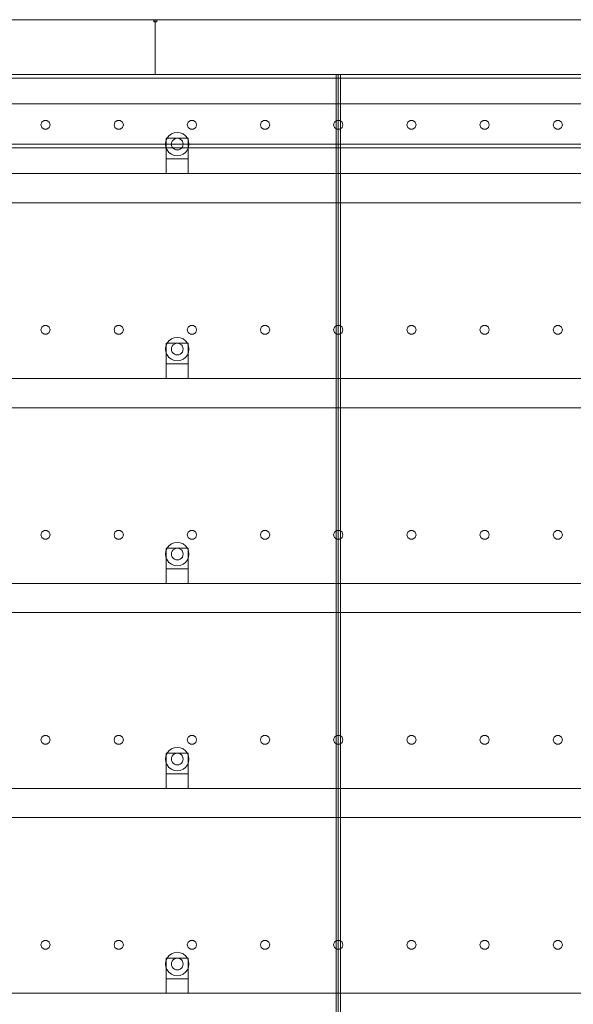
# Model space of a CAD drawing. Header units: millimetres. Extents: x -2233 to 61924, y -68080 to 6847.
# Tile 997 of 1056: x 47026 to 47782, y 1655 to 3000. Entities that reach past the tile are written whole.
import ezdxf

# ---------------------------------------------------------------- set-up
doc = ezdxf.new("R2010")
doc.units = ezdxf.units.MM
doc.layers.add('lateral_secador', color=7, linetype='Continuous', lineweight=0)

msp = doc.modelspace()

# ---------------------------------------------------------------- linework, layer by layer
at = {"layer": 'lateral_secador'}
for p, q in [((46211.134, 3000), (47211.134, 3000)), ((47209.134, 3000), (47213.134, 3000)), ((47209.134, 3000), (47209.134, 2997)), ((47211.134, 2925), (47211.134, 3000)), ((47211.134, 3000), (48211.134, 3000)), ((47213.134, 2997), (47213.134, 3000)), ((47209.134, 2997), (47213.134, 2997)), ((40461.134, 2925), (60461.134, 2925)), ((40461.134, 2920), (60461.134, 2920)), ((46211.134, 2925), (47211.134, 2925)), ((46886.134, 2925), (47461.134, 2925)), ((47211.134, 2925), (48211.134, 2925)), ((47458.134, 2925), (47464.134, 2925)), ((47458.134, 2925), (47458.134, 60)), ((47461.134, 0), (47461.134, 2925)), ((47461.134, 2925), (48461.134, 2925)), ((47464.134, 60), (47464.134, 2925)), ((40461.134, 2885), (60461.134, 2885)), ((47055.997, 2860.082), (47054.784, 2856.35)), ((47054.784, 2856.35), (47055.997, 2852.618)), ((47059.172, 2862.389), (47055.997, 2860.082)), ((47055.997, 2852.618), (47059.172, 2850.311)), ((47063.096, 2862.389), (47059.172, 2862.389)), ((47066.271, 2860.082), (47063.096, 2862.389)), ((47063.096, 2850.311), (47066.271, 2852.618)), ((47067.484, 2856.35), (47066.271, 2860.082)), ((47066.271, 2852.618), (47067.484, 2856.35)), ((47155.997, 2860.082), (47154.784, 2856.35)), ((47154.784, 2856.35), (47155.997, 2852.618)), ((47159.172, 2862.389), (47155.997, 2860.082)), ((47155.997, 2852.618), (47159.172, 2850.311)), ((47163.096, 2862.389), (47159.172, 2862.389)), ((47166.271, 2860.082), (47163.096, 2862.389)), ((47163.096, 2850.311), (47166.271, 2852.618)), ((47167.484, 2856.35), (47166.271, 2860.082)), ((47166.271, 2852.618), (47167.484, 2856.35)), ((47255.997, 2860.082), (47254.784, 2856.35)), ((47254.784, 2856.35), (47255.997, 2852.618)), ((47259.172, 2862.389), (47255.997, 2860.082)), ((47255.997, 2852.618), (47259.172, 2850.311)), ((47263.096, 2862.389), (47259.172, 2862.389)), ((47266.271, 2860.082), (47263.096, 2862.389)), ((47263.096, 2850.311), (47266.271, 2852.618)), ((47267.484, 2856.35), (47266.271, 2860.082)), ((47266.271, 2852.618), (47267.484, 2856.35)), ((47355.997, 2860.082), (47354.784, 2856.35)), ((47354.784, 2856.35), (47355.997, 2852.618)), ((47359.172, 2862.389), (47355.997, 2860.082)), ((47355.997, 2852.618), (47359.172, 2850.311)), ((47363.096, 2862.389), (47359.172, 2862.389)), ((47366.271, 2860.082), (47363.096, 2862.389)), ((47363.096, 2850.311), (47366.271, 2852.618)), ((47367.484, 2856.35), (47366.271, 2860.082)), ((47366.271, 2852.618), (47367.484, 2856.35)), ((47455.997, 2860.082), (47454.784, 2856.35)), ((47454.784, 2856.35), (47455.997, 2852.618)), ((47459.172, 2862.389), (47455.997, 2860.082)), ((47455.997, 2852.618), (47459.172, 2850.311)), ((47463.096, 2862.389), (47459.172, 2862.389)), ((47466.271, 2860.082), (47463.096, 2862.389)), ((47463.096, 2850.311), (47466.271, 2852.618)), ((47467.484, 2856.35), (47466.271, 2860.082)), ((47466.271, 2852.618), (47467.484, 2856.35)), ((47555.997, 2860.082), (47554.784, 2856.35)), ((47554.784, 2856.35), (47555.997, 2852.618)), ((47559.172, 2862.389), (47555.997, 2860.082)), ((47555.997, 2852.618), (47559.172, 2850.311)), ((47563.096, 2862.389), (47559.172, 2862.389)), ((47566.271, 2860.082), (47563.096, 2862.389)), ((47563.096, 2850.311), (47566.271, 2852.618)), ((47567.484, 2856.35), (47566.271, 2860.082)), ((47566.271, 2852.618), (47567.484, 2856.35)), ((47655.997, 2860.082), (47654.784, 2856.35)), ((47654.784, 2856.35), (47655.997, 2852.618)), ((47659.172, 2862.389), (47655.997, 2860.082)), ((47655.997, 2852.618), (47659.172, 2850.311)), ((47663.096, 2862.389), (47659.172, 2862.389)), ((47666.271, 2860.082), (47663.096, 2862.389)), ((47663.096, 2850.311), (47666.271, 2852.618)), ((47667.484, 2856.35), (47666.271, 2860.082)), ((47666.271, 2852.618), (47667.484, 2856.35)), ((47755.997, 2860.082), (47754.784, 2856.35)), ((47754.784, 2856.35), (47755.997, 2852.618)), ((47759.172, 2862.389), (47755.997, 2860.082)), ((47755.997, 2852.618), (47759.172, 2850.311)), ((47763.096, 2862.389), (47759.172, 2862.389)), ((47766.271, 2860.082), (47763.096, 2862.389)), ((47763.096, 2850.311), (47766.271, 2852.618)), ((47767.484, 2856.35), (47766.271, 2860.082)), ((47766.271, 2852.618), (47767.484, 2856.35)), ((47059.172, 2850.311), (47063.096, 2850.311)), ((47159.172, 2850.311), (47163.096, 2850.311)), ((47227.277, 2838), (47225.679, 2834.141)), ((47226.134, 2838), (47256.134, 2838)), ((47226.134, 2838), (47226.134, 2810)), ((47229.82, 2841.314), (47227.277, 2838)), ((47233.134, 2843.856), (47229.82, 2841.314)), ((47236.993, 2845.455), (47233.134, 2843.856)), ((47241.134, 2846), (47236.993, 2845.455)), ((47241.134, 2838), (47239.063, 2837.727)), ((47245.275, 2845.455), (47241.134, 2846)), ((47243.204, 2837.727), (47241.134, 2838)), ((47249.134, 2843.856), (47245.275, 2845.455)), ((47252.448, 2841.314), (47249.134, 2843.856)), ((47254.99, 2838), (47252.448, 2841.314)), ((47256.589, 2834.141), (47254.99, 2838)), ((47256.134, 2810), (47256.134, 2838)), ((47259.172, 2850.311), (47263.096, 2850.311)), ((47359.172, 2850.311), (47363.096, 2850.311)), ((47459.172, 2850.311), (47463.096, 2850.311)), ((47559.172, 2850.311), (47563.096, 2850.311)), ((47659.172, 2850.311), (47663.096, 2850.311)), ((47759.172, 2850.311), (47763.096, 2850.311)), ((40461.134, 2830), (60461.134, 2830)), ((40461.134, 2825), (60461.134, 2825)), ((47225.679, 2834.141), (47225.134, 2830)), ((47225.134, 2830), (47225.679, 2825.859)), ((47225.679, 2825.859), (47227.277, 2822)), ((47233.406, 2832.071), (47233.134, 2830)), ((47233.134, 2830), (47233.406, 2827.929)), ((47234.206, 2834), (47233.406, 2832.071)), ((47233.406, 2827.929), (47234.206, 2826)), ((47235.477, 2835.657), (47234.206, 2834)), ((47234.206, 2826), (47235.477, 2824.343)), ((47237.134, 2836.928), (47235.477, 2835.657)), ((47239.063, 2837.727), (47237.134, 2836.928)), ((47245.134, 2836.928), (47243.204, 2837.727)), ((47246.791, 2835.657), (47245.134, 2836.928)), ((47248.062, 2834), (47246.791, 2835.657)), ((47246.791, 2824.343), (47248.062, 2826)), ((47248.861, 2832.071), (47248.062, 2834)), ((47248.062, 2826), (47248.861, 2827.929)), ((47249.134, 2830), (47248.861, 2832.071)), ((47248.861, 2827.929), (47249.134, 2830)), ((47254.99, 2822), (47256.589, 2825.859)), ((47257.134, 2830), (47256.589, 2834.141)), ((47256.589, 2825.859), (47257.134, 2830)), ((47227.277, 2822), (47229.82, 2818.686)), ((47229.82, 2818.686), (47233.134, 2816.144)), ((47233.134, 2816.144), (47236.993, 2814.545)), ((47235.477, 2824.343), (47237.134, 2823.072)), ((47236.993, 2814.545), (47241.134, 2814)), ((47237.134, 2823.072), (47239.063, 2822.273)), ((47239.063, 2822.273), (47241.134, 2822)), ((47241.134, 2822), (47243.204, 2822.273)), ((47241.134, 2814), (47245.275, 2814.545)), ((47243.204, 2822.273), (47245.134, 2823.072)), ((47245.134, 2823.072), (47246.791, 2824.343)), ((47245.275, 2814.545), (47249.134, 2816.144)), ((47249.134, 2816.144), (47252.448, 2818.686)), ((47252.448, 2818.686), (47254.99, 2822)), ((47226.134, 2810), (47256.134, 2810)), ((47226.134, 2810), (47226.134, 2790)), ((47256.134, 2790), (47256.134, 2810)), ((40811.134, 2790), (60111.134, 2790)), ((47226.134, 2790), (47256.134, 2790)), ((40811.134, 2750), (60111.134, 2750)), ((47055.997, 2580.082), (47054.784, 2576.35)), ((47054.784, 2576.35), (47055.997, 2572.618)), ((47059.172, 2582.389), (47055.997, 2580.082)), ((47055.997, 2572.618), (47059.172, 2570.311)), ((47063.096, 2582.389), (47059.172, 2582.389)), ((47059.172, 2570.311), (47063.096, 2570.311)), ((47066.271, 2580.082), (47063.096, 2582.389)), ((47063.096, 2570.311), (47066.271, 2572.618)), ((47067.484, 2576.35), (47066.271, 2580.082)), ((47066.271, 2572.618), (47067.484, 2576.35)), ((47155.997, 2580.082), (47154.784, 2576.35)), ((47154.784, 2576.35), (47155.997, 2572.618)), ((47159.172, 2582.389), (47155.997, 2580.082)), ((47155.997, 2572.618), (47159.172, 2570.311)), ((47163.096, 2582.389), (47159.172, 2582.389)), ((47159.172, 2570.311), (47163.096, 2570.311)), ((47166.271, 2580.082), (47163.096, 2582.389)), ((47163.096, 2570.311), (47166.271, 2572.618)), ((47167.484, 2576.35), (47166.271, 2580.082)), ((47166.271, 2572.618), (47167.484, 2576.35)), ((47255.997, 2580.082), (47254.784, 2576.35)), ((47254.784, 2576.35), (47255.997, 2572.618)), ((47259.172, 2582.389), (47255.997, 2580.082)), ((47255.997, 2572.618), (47259.172, 2570.311)), ((47263.096, 2582.389), (47259.172, 2582.389)), ((47259.172, 2570.311), (47263.096, 2570.311)), ((47266.271, 2580.082), (47263.096, 2582.389)), ((47263.096, 2570.311), (47266.271, 2572.618)), ((47267.484, 2576.35), (47266.271, 2580.082)), ((47266.271, 2572.618), (47267.484, 2576.35)), ((47355.997, 2580.082), (47354.784, 2576.35)), ((47354.784, 2576.35), (47355.997, 2572.618)), ((47359.172, 2582.389), (47355.997, 2580.082)), ((47355.997, 2572.618), (47359.172, 2570.311)), ((47363.096, 2582.389), (47359.172, 2582.389)), ((47359.172, 2570.311), (47363.096, 2570.311)), ((47366.271, 2580.082), (47363.096, 2582.389)), ((47363.096, 2570.311), (47366.271, 2572.618)), ((47367.484, 2576.35), (47366.271, 2580.082)), ((47366.271, 2572.618), (47367.484, 2576.35)), ((47455.997, 2580.082), (47454.784, 2576.35)), ((47454.784, 2576.35), (47455.997, 2572.618)), ((47459.172, 2582.389), (47455.997, 2580.082)), ((47455.997, 2572.618), (47459.172, 2570.311)), ((47463.096, 2582.389), (47459.172, 2582.389)), ((47459.172, 2570.311), (47463.096, 2570.311)), ((47466.271, 2580.082), (47463.096, 2582.389)), ((47463.096, 2570.311), (47466.271, 2572.618)), ((47467.484, 2576.35), (47466.271, 2580.082)), ((47466.271, 2572.618), (47467.484, 2576.35)), ((47555.997, 2580.082), (47554.784, 2576.35)), ((47554.784, 2576.35), (47555.997, 2572.618)), ((47559.172, 2582.389), (47555.997, 2580.082)), ((47555.997, 2572.618), (47559.172, 2570.311)), ((47563.096, 2582.389), (47559.172, 2582.389)), ((47559.172, 2570.311), (47563.096, 2570.311)), ((47566.271, 2580.082), (47563.096, 2582.389)), ((47563.096, 2570.311), (47566.271, 2572.618)), ((47567.484, 2576.35), (47566.271, 2580.082)), ((47566.271, 2572.618), (47567.484, 2576.35)), ((47655.997, 2580.082), (47654.784, 2576.35)), ((47654.784, 2576.35), (47655.997, 2572.618)), ((47659.172, 2582.389), (47655.997, 2580.082)), ((47655.997, 2572.618), (47659.172, 2570.311)), ((47663.096, 2582.389), (47659.172, 2582.389)), ((47659.172, 2570.311), (47663.096, 2570.311)), ((47666.271, 2580.082), (47663.096, 2582.389)), ((47663.096, 2570.311), (47666.271, 2572.618)), ((47667.484, 2576.35), (47666.271, 2580.082)), ((47666.271, 2572.618), (47667.484, 2576.35)), ((47755.997, 2580.082), (47754.784, 2576.35)), ((47754.784, 2576.35), (47755.997, 2572.618)), ((47759.172, 2582.389), (47755.997, 2580.082)), ((47755.997, 2572.618), (47759.172, 2570.311)), ((47763.096, 2582.389), (47759.172, 2582.389)), ((47759.172, 2570.311), (47763.096, 2570.311)), ((47766.271, 2580.082), (47763.096, 2582.389)), ((47763.096, 2570.311), (47766.271, 2572.618)), ((47767.484, 2576.35), (47766.271, 2580.082)), ((47766.271, 2572.618), (47767.484, 2576.35)), ((47227.277, 2558), (47225.679, 2554.141)), ((47226.134, 2558), (47256.134, 2558)), ((47226.134, 2558), (47226.134, 2530)), ((47229.82, 2561.314), (47227.277, 2558)), ((47233.134, 2563.856), (47229.82, 2561.314)), ((47236.993, 2565.455), (47233.134, 2563.856)), ((47235.477, 2555.657), (47234.206, 2554)), ((47237.134, 2556.928), (47235.477, 2555.657)), ((47241.134, 2566), (47236.993, 2565.455)), ((47239.063, 2557.727), (47237.134, 2556.928)), ((47241.134, 2558), (47239.063, 2557.727)), ((47245.275, 2565.455), (47241.134, 2566)), ((47243.204, 2557.727), (47241.134, 2558)), ((47245.134, 2556.928), (47243.204, 2557.727)), ((47246.791, 2555.657), (47245.134, 2556.928)), ((47249.134, 2563.856), (47245.275, 2565.455)), ((47248.062, 2554), (47246.791, 2555.657)), ((47252.448, 2561.314), (47249.134, 2563.856)), ((47254.99, 2558), (47252.448, 2561.314)), ((47256.589, 2554.141), (47254.99, 2558)), ((47256.134, 2530), (47256.134, 2558)), ((47225.679, 2554.141), (47225.134, 2550)), ((47225.134, 2550), (47225.679, 2545.859)), ((47225.679, 2545.859), (47227.277, 2542)), ((47233.406, 2552.071), (47233.134, 2550)), ((47233.134, 2550), (47233.406, 2547.929)), ((47234.206, 2554), (47233.406, 2552.071)), ((47233.406, 2547.929), (47234.206, 2546)), ((47234.206, 2546), (47235.477, 2544.343)), ((47235.477, 2544.343), (47237.134, 2543.072)), ((47237.134, 2543.072), (47239.063, 2542.273)), ((47239.063, 2542.273), (47241.134, 2542)), ((47241.134, 2542), (47243.204, 2542.273)), ((47243.204, 2542.273), (47245.134, 2543.072)), ((47245.134, 2543.072), (47246.791, 2544.343)), ((47246.791, 2544.343), (47248.062, 2546)), ((47248.861, 2552.071), (47248.062, 2554)), ((47248.062, 2546), (47248.861, 2547.929)), ((47249.134, 2550), (47248.861, 2552.071)), ((47248.861, 2547.929), (47249.134, 2550)), ((47254.99, 2542), (47256.589, 2545.859)), ((47257.134, 2550), (47256.589, 2554.141)), ((47256.589, 2545.859), (47257.134, 2550)), ((47226.134, 2530), (47256.134, 2530)), ((47226.134, 2530), (47226.134, 2510)), ((47227.277, 2542), (47229.82, 2538.686)), ((47229.82, 2538.686), (47233.134, 2536.144)), ((47233.134, 2536.144), (47236.993, 2534.545)), ((47236.993, 2534.545), (47241.134, 2534)), ((47241.134, 2534), (47245.275, 2534.545)), ((47245.275, 2534.545), (47249.134, 2536.144)), ((47249.134, 2536.144), (47252.448, 2538.686)), ((47252.448, 2538.686), (47254.99, 2542)), ((47256.134, 2510), (47256.134, 2530)), ((40811.134, 2510), (60111.134, 2510)), ((47226.134, 2510), (47256.134, 2510)), ((40811.134, 2470), (60111.134, 2470)), ((47055.997, 2300.082), (47054.784, 2296.35)), ((47059.172, 2302.389), (47055.997, 2300.082)), ((47063.096, 2302.389), (47059.172, 2302.389)), ((47066.271, 2300.082), (47063.096, 2302.389)), ((47067.484, 2296.35), (47066.271, 2300.082)), ((47155.997, 2300.082), (47154.784, 2296.35)), ((47159.172, 2302.389), (47155.997, 2300.082)), ((47163.096, 2302.389), (47159.172, 2302.389)), ((47166.271, 2300.082), (47163.096, 2302.389)), ((47167.484, 2296.35), (47166.271, 2300.082)), ((47255.997, 2300.082), (47254.784, 2296.35)), ((47259.172, 2302.389), (47255.997, 2300.082)), ((47263.096, 2302.389), (47259.172, 2302.389)), ((47266.271, 2300.082), (47263.096, 2302.389)), ((47267.484, 2296.35), (47266.271, 2300.082)), ((47355.997, 2300.082), (47354.784, 2296.35)), ((47359.172, 2302.389), (47355.997, 2300.082)), ((47363.096, 2302.389), (47359.172, 2302.389)), ((47366.271, 2300.082), (47363.096, 2302.389)), ((47367.484, 2296.35), (47366.271, 2300.082)), ((47455.997, 2300.082), (47454.784, 2296.35)), ((47459.172, 2302.389), (47455.997, 2300.082)), ((47463.096, 2302.389), (47459.172, 2302.389)), ((47466.271, 2300.082), (47463.096, 2302.389)), ((47467.484, 2296.35), (47466.271, 2300.082)), ((47555.997, 2300.082), (47554.784, 2296.35)), ((47559.172, 2302.389), (47555.997, 2300.082)), ((47563.096, 2302.389), (47559.172, 2302.389)), ((47566.271, 2300.082), (47563.096, 2302.389)), ((47567.484, 2296.35), (47566.271, 2300.082)), ((47655.997, 2300.082), (47654.784, 2296.35)), ((47659.172, 2302.389), (47655.997, 2300.082)), ((47663.096, 2302.389), (47659.172, 2302.389)), ((47666.271, 2300.082), (47663.096, 2302.389)), ((47667.484, 2296.35), (47666.271, 2300.082)), ((47755.997, 2300.082), (47754.784, 2296.35)), ((47759.172, 2302.389), (47755.997, 2300.082)), ((47763.096, 2302.389), (47759.172, 2302.389)), ((47766.271, 2300.082), (47763.096, 2302.389)), ((47767.484, 2296.35), (47766.271, 2300.082)), ((47054.784, 2296.35), (47055.997, 2292.618)), ((47055.997, 2292.618), (47059.172, 2290.311)), ((47059.172, 2290.311), (47063.096, 2290.311)), ((47063.096, 2290.311), (47066.271, 2292.618)), ((47066.271, 2292.618), (47067.484, 2296.35)), ((47154.784, 2296.35), (47155.997, 2292.618)), ((47155.997, 2292.618), (47159.172, 2290.311)), ((47159.172, 2290.311), (47163.096, 2290.311)), ((47163.096, 2290.311), (47166.271, 2292.618)), ((47166.271, 2292.618), (47167.484, 2296.35)), ((47254.784, 2296.35), (47255.997, 2292.618)), ((47255.997, 2292.618), (47259.172, 2290.311)), ((47259.172, 2290.311), (47263.096, 2290.311)), ((47263.096, 2290.311), (47266.271, 2292.618)), ((47266.271, 2292.618), (47267.484, 2296.35)), ((47354.784, 2296.35), (47355.997, 2292.618)), ((47355.997, 2292.618), (47359.172, 2290.311)), ((47359.172, 2290.311), (47363.096, 2290.311)), ((47363.096, 2290.311), (47366.271, 2292.618)), ((47366.271, 2292.618), (47367.484, 2296.35)), ((47454.784, 2296.35), (47455.997, 2292.618)), ((47455.997, 2292.618), (47459.172, 2290.311)), ((47459.172, 2290.311), (47463.096, 2290.311)), ((47463.096, 2290.311), (47466.271, 2292.618)), ((47466.271, 2292.618), (47467.484, 2296.35)), ((47554.784, 2296.35), (47555.997, 2292.618)), ((47555.997, 2292.618), (47559.172, 2290.311)), ((47559.172, 2290.311), (47563.096, 2290.311)), ((47563.096, 2290.311), (47566.271, 2292.618)), ((47566.271, 2292.618), (47567.484, 2296.35)), ((47654.784, 2296.35), (47655.997, 2292.618)), ((47655.997, 2292.618), (47659.172, 2290.311)), ((47659.172, 2290.311), (47663.096, 2290.311)), ((47663.096, 2290.311), (47666.271, 2292.618)), ((47666.271, 2292.618), (47667.484, 2296.35)), ((47754.784, 2296.35), (47755.997, 2292.618)), ((47755.997, 2292.618), (47759.172, 2290.311)), ((47759.172, 2290.311), (47763.096, 2290.311)), ((47763.096, 2290.311), (47766.271, 2292.618)), ((47766.271, 2292.618), (47767.484, 2296.35)), ((47225.679, 2274.141), (47225.134, 2270)), ((47227.277, 2278), (47225.679, 2274.141)), ((47226.134, 2278), (47256.134, 2278)), ((47226.134, 2278), (47226.134, 2250)), ((47229.82, 2281.314), (47227.277, 2278)), ((47233.134, 2283.856), (47229.82, 2281.314)), ((47236.993, 2285.455), (47233.134, 2283.856)), ((47234.206, 2274), (47233.406, 2272.071)), ((47235.477, 2275.657), (47234.206, 2274)), ((47237.134, 2276.928), (47235.477, 2275.657)), ((47241.134, 2286), (47236.993, 2285.455)), ((47239.063, 2277.727), (47237.134, 2276.928)), ((47241.134, 2278), (47239.063, 2277.727)), ((47245.275, 2285.455), (47241.134, 2286)), ((47243.204, 2277.727), (47241.134, 2278)), ((47245.134, 2276.928), (47243.204, 2277.727)), ((47246.791, 2275.657), (47245.134, 2276.928)), ((47249.134, 2283.856), (47245.275, 2285.455)), ((47248.062, 2274), (47246.791, 2275.657)), ((47248.861, 2272.071), (47248.062, 2274)), ((47252.448, 2281.314), (47249.134, 2283.856)), ((47254.99, 2278), (47252.448, 2281.314)), ((47256.589, 2274.141), (47254.99, 2278)), ((47256.134, 2250), (47256.134, 2278)), ((47257.134, 2270), (47256.589, 2274.141)), ((47225.134, 2270), (47225.679, 2265.859)), ((47225.679, 2265.859), (47227.277, 2262)), ((47227.277, 2262), (47229.82, 2258.686)), ((47233.406, 2272.071), (47233.134, 2270)), ((47233.134, 2270), (47233.406, 2267.929)), ((47233.406, 2267.929), (47234.206, 2266)), ((47234.206, 2266), (47235.477, 2264.343)), ((47235.477, 2264.343), (47237.134, 2263.072)), ((47237.134, 2263.072), (47239.063, 2262.273)), ((47239.063, 2262.273), (47241.134, 2262)), ((47241.134, 2262), (47243.204, 2262.273)), ((47243.204, 2262.273), (47245.134, 2263.072)), ((47245.134, 2263.072), (47246.791, 2264.343)), ((47246.791, 2264.343), (47248.062, 2266)), ((47248.062, 2266), (47248.861, 2267.929)), ((47249.134, 2270), (47248.861, 2272.071)), ((47248.861, 2267.929), (47249.134, 2270)), ((47252.448, 2258.686), (47254.99, 2262)), ((47254.99, 2262), (47256.589, 2265.859)), ((47256.589, 2265.859), (47257.134, 2270)), ((47226.134, 2250), (47256.134, 2250)), ((47226.134, 2250), (47226.134, 2230)), ((47229.82, 2258.686), (47233.134, 2256.144)), ((47233.134, 2256.144), (47236.993, 2254.545)), ((47236.993, 2254.545), (47241.134, 2254)), ((47241.134, 2254), (47245.275, 2254.545)), ((47245.275, 2254.545), (47249.134, 2256.144)), ((47249.134, 2256.144), (47252.448, 2258.686)), ((47256.134, 2230), (47256.134, 2250)), ((40811.134, 2230), (60111.134, 2230)), ((47226.134, 2230), (47256.134, 2230)), ((40811.134, 2190), (60111.134, 2190)), ((47055.997, 2020.082), (47054.784, 2016.35)), ((47059.172, 2022.389), (47055.997, 2020.082)), ((47063.096, 2022.389), (47059.172, 2022.389)), ((47066.271, 2020.082), (47063.096, 2022.389)), ((47067.484, 2016.35), (47066.271, 2020.082)), ((47155.997, 2020.082), (47154.784, 2016.35)), ((47159.172, 2022.389), (47155.997, 2020.082)), ((47163.096, 2022.389), (47159.172, 2022.389)), ((47166.271, 2020.082), (47163.096, 2022.389)), ((47167.484, 2016.35), (47166.271, 2020.082)), ((47255.997, 2020.082), (47254.784, 2016.35)), ((47259.172, 2022.389), (47255.997, 2020.082)), ((47263.096, 2022.389), (47259.172, 2022.389)), ((47266.271, 2020.082), (47263.096, 2022.389)), ((47267.484, 2016.35), (47266.271, 2020.082)), ((47355.997, 2020.082), (47354.784, 2016.35)), ((47359.172, 2022.389), (47355.997, 2020.082)), ((47363.096, 2022.389), (47359.172, 2022.389)), ((47366.271, 2020.082), (47363.096, 2022.389)), ((47367.484, 2016.35), (47366.271, 2020.082)), ((47455.997, 2020.082), (47454.784, 2016.35)), ((47459.172, 2022.389), (47455.997, 2020.082)), ((47463.096, 2022.389), (47459.172, 2022.389)), ((47466.271, 2020.082), (47463.096, 2022.389)), ((47467.484, 2016.35), (47466.271, 2020.082)), ((47555.997, 2020.082), (47554.784, 2016.35)), ((47559.172, 2022.389), (47555.997, 2020.082)), ((47563.096, 2022.389), (47559.172, 2022.389)), ((47566.271, 2020.082), (47563.096, 2022.389)), ((47567.484, 2016.35), (47566.271, 2020.082)), ((47655.997, 2020.082), (47654.784, 2016.35)), ((47659.172, 2022.389), (47655.997, 2020.082)), ((47663.096, 2022.389), (47659.172, 2022.389)), ((47666.271, 2020.082), (47663.096, 2022.389)), ((47667.484, 2016.35), (47666.271, 2020.082)), ((47755.997, 2020.082), (47754.784, 2016.35)), ((47759.172, 2022.389), (47755.997, 2020.082)), ((47763.096, 2022.389), (47759.172, 2022.389)), ((47766.271, 2020.082), (47763.096, 2022.389)), ((47767.484, 2016.35), (47766.271, 2020.082)), ((47054.784, 2016.35), (47055.997, 2012.618)), ((47055.997, 2012.618), (47059.172, 2010.311)), ((47059.172, 2010.311), (47063.096, 2010.311)), ((47063.096, 2010.311), (47066.271, 2012.618)), ((47066.271, 2012.618), (47067.484, 2016.35)), ((47154.784, 2016.35), (47155.997, 2012.618)), ((47155.997, 2012.618), (47159.172, 2010.311)), ((47159.172, 2010.311), (47163.096, 2010.311)), ((47163.096, 2010.311), (47166.271, 2012.618)), ((47166.271, 2012.618), (47167.484, 2016.35)), ((47236.993, 2005.455), (47233.134, 2003.856)), ((47241.134, 2006), (47236.993, 2005.455)), ((47245.275, 2005.455), (47241.134, 2006)), ((47249.134, 2003.856), (47245.275, 2005.455)), ((47254.784, 2016.35), (47255.997, 2012.618)), ((47255.997, 2012.618), (47259.172, 2010.311)), ((47259.172, 2010.311), (47263.096, 2010.311)), ((47263.096, 2010.311), (47266.271, 2012.618)), ((47266.271, 2012.618), (47267.484, 2016.35)), ((47354.784, 2016.35), (47355.997, 2012.618)), ((47355.997, 2012.618), (47359.172, 2010.311)), ((47359.172, 2010.311), (47363.096, 2010.311)), ((47363.096, 2010.311), (47366.271, 2012.618)), ((47366.271, 2012.618), (47367.484, 2016.35)), ((47454.784, 2016.35), (47455.997, 2012.618)), ((47455.997, 2012.618), (47459.172, 2010.311)), ((47459.172, 2010.311), (47463.096, 2010.311)), ((47463.096, 2010.311), (47466.271, 2012.618)), ((47466.271, 2012.618), (47467.484, 2016.35)), ((47554.784, 2016.35), (47555.997, 2012.618)), ((47555.997, 2012.618), (47559.172, 2010.311)), ((47559.172, 2010.311), (47563.096, 2010.311)), ((47563.096, 2010.311), (47566.271, 2012.618)), ((47566.271, 2012.618), (47567.484, 2016.35)), ((47654.784, 2016.35), (47655.997, 2012.618)), ((47655.997, 2012.618), (47659.172, 2010.311)), ((47659.172, 2010.311), (47663.096, 2010.311)), ((47663.096, 2010.311), (47666.271, 2012.618)), ((47666.271, 2012.618), (47667.484, 2016.35)), ((47754.784, 2016.35), (47755.997, 2012.618)), ((47755.997, 2012.618), (47759.172, 2010.311)), ((47759.172, 2010.311), (47763.096, 2010.311)), ((47763.096, 2010.311), (47766.271, 2012.618)), ((47766.271, 2012.618), (47767.484, 2016.35)), ((47225.679, 1994.141), (47225.134, 1990)), ((47227.277, 1998), (47225.679, 1994.141)), ((47226.134, 1998), (47256.134, 1998)), ((47226.134, 1998), (47226.134, 1970)), ((47229.82, 2001.314), (47227.277, 1998)), ((47233.134, 2003.856), (47229.82, 2001.314)), ((47233.406, 1992.071), (47233.134, 1990)), ((47234.206, 1994), (47233.406, 1992.071)), ((47235.477, 1995.657), (47234.206, 1994)), ((47237.134, 1996.928), (47235.477, 1995.657)), ((47239.063, 1997.727), (47237.134, 1996.928)), ((47241.134, 1998), (47239.063, 1997.727)), ((47243.204, 1997.727), (47241.134, 1998)), ((47245.134, 1996.928), (47243.204, 1997.727)), ((47246.791, 1995.657), (47245.134, 1996.928)), ((47248.062, 1994), (47246.791, 1995.657)), ((47248.861, 1992.071), (47248.062, 1994)), ((47249.134, 1990), (47248.861, 1992.071)), ((47252.448, 2001.314), (47249.134, 2003.856)), ((47254.99, 1998), (47252.448, 2001.314)), ((47256.589, 1994.141), (47254.99, 1998)), ((47256.134, 1970), (47256.134, 1998)), ((47257.134, 1990), (47256.589, 1994.141)), ((47225.134, 1990), (47225.679, 1985.859)), ((47225.679, 1985.859), (47227.277, 1982)), ((47227.277, 1982), (47229.82, 1978.686)), ((47229.82, 1978.686), (47233.134, 1976.144)), ((47233.134, 1990), (47233.406, 1987.929)), ((47233.406, 1987.929), (47234.206, 1986)), ((47234.206, 1986), (47235.477, 1984.343)), ((47235.477, 1984.343), (47237.134, 1983.072)), ((47237.134, 1983.072), (47239.063, 1982.273)), ((47239.063, 1982.273), (47241.134, 1982)), ((47241.134, 1982), (47243.204, 1982.273)), ((47243.204, 1982.273), (47245.134, 1983.072)), ((47245.134, 1983.072), (47246.791, 1984.343)), ((47246.791, 1984.343), (47248.062, 1986)), ((47248.062, 1986), (47248.861, 1987.929)), ((47248.861, 1987.929), (47249.134, 1990)), ((47249.134, 1976.144), (47252.448, 1978.686)), ((47252.448, 1978.686), (47254.99, 1982)), ((47254.99, 1982), (47256.589, 1985.859)), ((47256.589, 1985.859), (47257.134, 1990)), ((47226.134, 1970), (47256.134, 1970)), ((47226.134, 1970), (47226.134, 1950)), ((47233.134, 1976.144), (47236.993, 1974.545)), ((47236.993, 1974.545), (47241.134, 1974)), ((47241.134, 1974), (47245.275, 1974.545)), ((47245.275, 1974.545), (47249.134, 1976.144)), ((47256.134, 1950), (47256.134, 1970)), ((40811.134, 1950), (60111.134, 1950)), ((47226.134, 1950), (47256.134, 1950)), ((40811.134, 1910), (60111.134, 1910)), ((47055.997, 1740.082), (47054.784, 1736.35)), ((47054.784, 1736.35), (47055.997, 1732.618)), ((47059.172, 1742.389), (47055.997, 1740.082)), ((47063.096, 1742.389), (47059.172, 1742.389)), ((47066.271, 1740.082), (47063.096, 1742.389)), ((47067.484, 1736.35), (47066.271, 1740.082)), ((47066.271, 1732.618), (47067.484, 1736.35)), ((47155.997, 1740.082), (47154.784, 1736.35)), ((47154.784, 1736.35), (47155.997, 1732.618)), ((47159.172, 1742.389), (47155.997, 1740.082)), ((47163.096, 1742.389), (47159.172, 1742.389)), ((47166.271, 1740.082), (47163.096, 1742.389)), ((47167.484, 1736.35), (47166.271, 1740.082)), ((47166.271, 1732.618), (47167.484, 1736.35)), ((47255.997, 1740.082), (47254.784, 1736.35)), ((47254.784, 1736.35), (47255.997, 1732.618)), ((47259.172, 1742.389), (47255.997, 1740.082)), ((47263.096, 1742.389), (47259.172, 1742.389)), ((47266.271, 1740.082), (47263.096, 1742.389)), ((47267.484, 1736.35), (47266.271, 1740.082)), ((47266.271, 1732.618), (47267.484, 1736.35)), ((47355.997, 1740.082), (47354.784, 1736.35)), ((47354.784, 1736.35), (47355.997, 1732.618)), ((47359.172, 1742.389), (47355.997, 1740.082)), ((47363.096, 1742.389), (47359.172, 1742.389)), ((47366.271, 1740.082), (47363.096, 1742.389)), ((47367.484, 1736.35), (47366.271, 1740.082)), ((47366.271, 1732.618), (47367.484, 1736.35)), ((47455.997, 1740.082), (47454.784, 1736.35)), ((47454.784, 1736.35), (47455.997, 1732.618)), ((47459.172, 1742.389), (47455.997, 1740.082)), ((47463.096, 1742.389), (47459.172, 1742.389)), ((47466.271, 1740.082), (47463.096, 1742.389)), ((47467.484, 1736.35), (47466.271, 1740.082)), ((47466.271, 1732.618), (47467.484, 1736.35)), ((47555.997, 1740.082), (47554.784, 1736.35)), ((47554.784, 1736.35), (47555.997, 1732.618)), ((47559.172, 1742.389), (47555.997, 1740.082)), ((47563.096, 1742.389), (47559.172, 1742.389)), ((47566.271, 1740.082), (47563.096, 1742.389)), ((47567.484, 1736.35), (47566.271, 1740.082)), ((47566.271, 1732.618), (47567.484, 1736.35)), ((47655.997, 1740.082), (47654.784, 1736.35)), ((47654.784, 1736.35), (47655.997, 1732.618)), ((47659.172, 1742.389), (47655.997, 1740.082)), ((47663.096, 1742.389), (47659.172, 1742.389)), ((47666.271, 1740.082), (47663.096, 1742.389)), ((47667.484, 1736.35), (47666.271, 1740.082)), ((47666.271, 1732.618), (47667.484, 1736.35)), ((47755.997, 1740.082), (47754.784, 1736.35)), ((47754.784, 1736.35), (47755.997, 1732.618)), ((47759.172, 1742.389), (47755.997, 1740.082)), ((47763.096, 1742.389), (47759.172, 1742.389)), ((47766.271, 1740.082), (47763.096, 1742.389)), ((47767.484, 1736.35), (47766.271, 1740.082)), ((47766.271, 1732.618), (47767.484, 1736.35)), ((47055.997, 1732.618), (47059.172, 1730.311)), ((47059.172, 1730.311), (47063.096, 1730.311)), ((47063.096, 1730.311), (47066.271, 1732.618)), ((47155.997, 1732.618), (47159.172, 1730.311)), ((47159.172, 1730.311), (47163.096, 1730.311)), ((47163.096, 1730.311), (47166.271, 1732.618)), ((47233.134, 1723.856), (47229.82, 1721.314)), ((47236.993, 1725.455), (47233.134, 1723.856)), ((47241.134, 1726), (47236.993, 1725.455)), ((47245.275, 1725.455), (47241.134, 1726)), ((47249.134, 1723.856), (47245.275, 1725.455)), ((47252.448, 1721.314), (47249.134, 1723.856)), ((47255.997, 1732.618), (47259.172, 1730.311)), ((47259.172, 1730.311), (47263.096, 1730.311)), ((47263.096, 1730.311), (47266.271, 1732.618)), ((47355.997, 1732.618), (47359.172, 1730.311)), ((47359.172, 1730.311), (47363.096, 1730.311)), ((47363.096, 1730.311), (47366.271, 1732.618)), ((47455.997, 1732.618), (47459.172, 1730.311)), ((47459.172, 1730.311), (47463.096, 1730.311)), ((47463.096, 1730.311), (47466.271, 1732.618)), ((47555.997, 1732.618), (47559.172, 1730.311)), ((47559.172, 1730.311), (47563.096, 1730.311)), ((47563.096, 1730.311), (47566.271, 1732.618)), ((47655.997, 1732.618), (47659.172, 1730.311)), ((47659.172, 1730.311), (47663.096, 1730.311)), ((47663.096, 1730.311), (47666.271, 1732.618)), ((47755.997, 1732.618), (47759.172, 1730.311)), ((47759.172, 1730.311), (47763.096, 1730.311)), ((47763.096, 1730.311), (47766.271, 1732.618)), ((47225.679, 1714.141), (47225.134, 1710)), ((47225.134, 1710), (47225.679, 1705.859)), ((47227.277, 1718), (47225.679, 1714.141)), ((47226.134, 1718), (47256.134, 1718)), ((47226.134, 1718), (47226.134, 1690)), ((47229.82, 1721.314), (47227.277, 1718)), ((47233.406, 1712.071), (47233.134, 1710)), ((47233.134, 1710), (47233.406, 1707.929)), ((47234.206, 1714), (47233.406, 1712.071)), ((47235.477, 1715.657), (47234.206, 1714)), ((47237.134, 1716.928), (47235.477, 1715.657)), ((47239.063, 1717.727), (47237.134, 1716.928)), ((47241.134, 1718), (47239.063, 1717.727)), ((47243.204, 1717.727), (47241.134, 1718)), ((47245.134, 1716.928), (47243.204, 1717.727)), ((47246.791, 1715.657), (47245.134, 1716.928)), ((47248.062, 1714), (47246.791, 1715.657)), ((47248.861, 1712.071), (47248.062, 1714)), ((47249.134, 1710), (47248.861, 1712.071)), ((47248.861, 1707.929), (47249.134, 1710)), ((47254.99, 1718), (47252.448, 1721.314)), ((47256.589, 1714.141), (47254.99, 1718)), ((47256.134, 1690), (47256.134, 1718)), ((47257.134, 1710), (47256.589, 1714.141)), ((47256.589, 1705.859), (47257.134, 1710)), ((47225.679, 1705.859), (47227.277, 1702)), ((47227.277, 1702), (47229.82, 1698.686)), ((47229.82, 1698.686), (47233.134, 1696.144)), ((47233.134, 1696.144), (47236.993, 1694.545)), ((47233.406, 1707.929), (47234.206, 1706)), ((47234.206, 1706), (47235.477, 1704.343)), ((47235.477, 1704.343), (47237.134, 1703.072)), ((47237.134, 1703.072), (47239.063, 1702.273)), ((47239.063, 1702.273), (47241.134, 1702)), ((47241.134, 1702), (47243.204, 1702.273)), ((47243.204, 1702.273), (47245.134, 1703.072)), ((47245.134, 1703.072), (47246.791, 1704.343)), ((47245.275, 1694.545), (47249.134, 1696.144)), ((47246.791, 1704.343), (47248.062, 1706)), ((47248.062, 1706), (47248.861, 1707.929)), ((47249.134, 1696.144), (47252.448, 1698.686)), ((47252.448, 1698.686), (47254.99, 1702)), ((47254.99, 1702), (47256.589, 1705.859)), ((47226.134, 1690), (47256.134, 1690)), ((47226.134, 1690), (47226.134, 1670)), ((47236.993, 1694.545), (47241.134, 1694)), ((47241.134, 1694), (47245.275, 1694.545)), ((47256.134, 1670), (47256.134, 1690)), ((40811.134, 1670), (60111.134, 1670)), ((47226.134, 1670), (47256.134, 1670))]:
    msp.add_line(p, q, dxfattribs=at)

doc.saveas('drawing.dxf')
